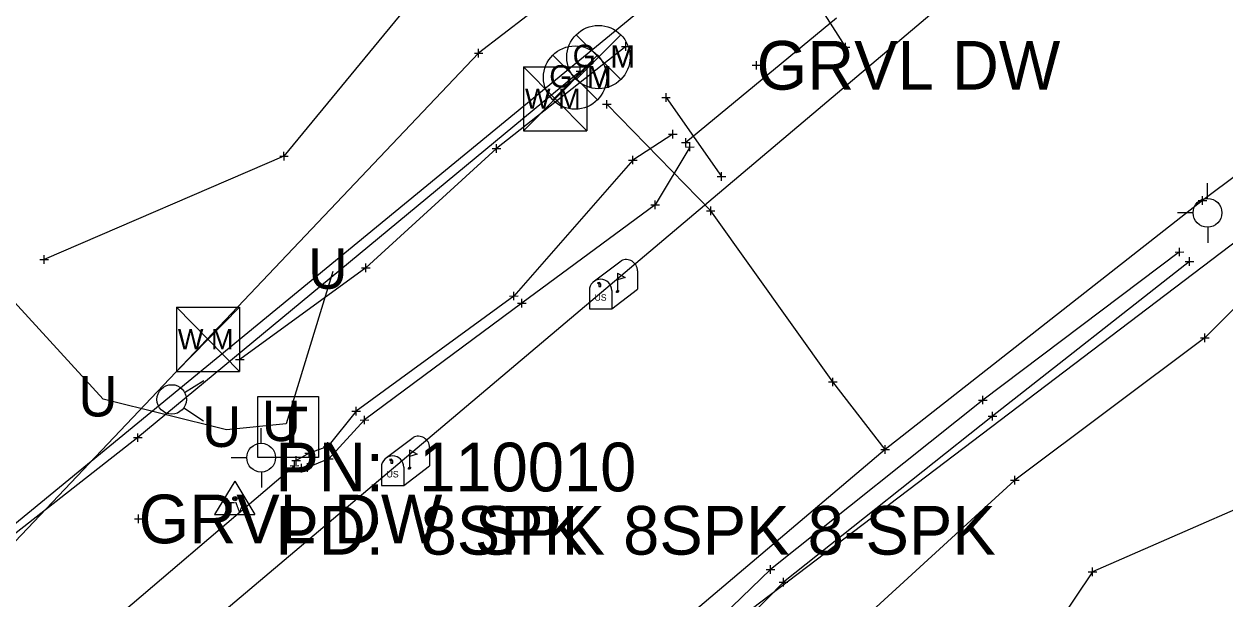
# Model space of a CAD drawing. Extents: x -1 to 1157254, y -1 to 2021979.
# Drawn here: x 1149538.4 to 1149716.1, y 2019086.6 to 2019171.7 of the extents above; entities that cross this region are included whole.
import ezdxf

# ---------------------------------------------------------------- set-up
doc = ezdxf.new("R2010")
doc.units = 0
for name, color, linetype in [('S_BREAKLINE', 7, 'Continuous'), ('S_BUILDING_ANNOT', 7, 'Continuous'), ('S_CAL_CORNER_ANNOT', 7, 'Continuous'), ('S_CATCH_BASIN', 7, 'Continuous'), ('S_CATCH_BASIN_ANNOT', 7, 'Continuous'), ('S_CONTOUR_ANNOT', 7, 'Continuous'), ('S_CONTOUR_MAJOR', 7, 'Continuous'), ('S_CONTOUR_MINOR', 7, 'Continuous'), ('S_CROSS_DRAIN', 7, 'Continuous'), ('S_CTL_TABLE', 7, 'Continuous'), ('S_DITCHLINE', 7, 'Continuous'), ('S_DRIVEWAY_ANNOT', 7, 'Continuous'), ('S_DROP_INLET', 7, 'Continuous'), ('S_DROP_INLET_ANNOT', 7, 'Continuous'), ('S_EDGE_BITUMINOUS_ANNOT', 7, 'Continuous'), ('S_ELECTRIC_UTILITIES_ANNOT', 7, 'Continuous'), ('S_GAS_UTILITIES_ANNOT', 7, 'Continuous'), ('S_GATE', 7, 'Continuous')]:
    doc.layers.add(name, color=color, linetype=linetype)

msp = doc.modelspace()

# ---------------------------------------------------------------- linework, layer by layer
at = {"layer": 'S_BREAKLINE'}
for p, q in [((1149569.58, 2019104.08), (1149566.58, 2019099.13)), ((1149569.59, 2019104.08), (1149566.58, 2019099.12)), ((1149569.58, 2019104.08), (1149572.53, 2019099.13)), ((1149569.59, 2019104.08), (1149572.54, 2019099.12)), ((1149566.58, 2019099.13), (1149572.53, 2019099.13)), ((1149566.58, 2019099.12), (1149572.54, 2019099.12))]:
    msp.add_line(p, q, dxfattribs=at)
for centre, radius in [((1149569.58, 2019101.47), 0.311), ((1149569.59, 2019101.47), 0.311), ((1149569.58, 2019101.47), 0.183), ((1149569.59, 2019101.47), 0.183), ((1149569.58, 2019101.47), 0.103), ((1149569.59, 2019101.47), 0.103)]:
    msp.add_circle(centre, radius, dxfattribs=at)
at = {"layer": 'S_BUILDING_ANNOT'}
for p, q in [((1149659.95, 2019167.62), (1149659.95, 2019168.89)), ((1149605.02, 2019167.39), (1149606.29, 2019167.39)), ((1149605.65, 2019166.75), (1149605.65, 2019168.02)), ((1149605.65, 2019167.39), (1149605.65, 2019167.39)), ((1149659.31, 2019168.25), (1149660.59, 2019168.26)), ((1149659.95, 2019168.25), (1149659.95, 2019168.25)), ((1149620.7, 2019164.09), (1149620.69, 2019165.36)), ((1149646.13, 2019165.58), (1149647.4, 2019165.58)), ((1149646.77, 2019164.94), (1149646.77, 2019166.21)), ((1149646.77, 2019165.58), (1149646.77, 2019165.58)), ((1149620.06, 2019164.72), (1149621.33, 2019164.72)), ((1149620.7, 2019164.72), (1149620.7, 2019164.72)), ((1149624.61, 2019159.17), (1149624.61, 2019160.44)), ((1149632.74, 2019160.8), (1149634.01, 2019160.8)), ((1149633.38, 2019160.17), (1149633.38, 2019161.44)), ((1149633.38, 2019160.8), (1149633.38, 2019160.8)), ((1149623.98, 2019159.81), (1149625.25, 2019159.81)), ((1149624.61, 2019159.81), (1149624.61, 2019159.81)), ((1149633.73, 2019155.4), (1149635.01, 2019155.4)), ((1149634.37, 2019154.76), (1149634.37, 2019156.04)), ((1149634.37, 2019155.4), (1149634.37, 2019155.4)), ((1149636.31, 2019153.55), (1149636.31, 2019154.82)), ((1149635.67, 2019154.18), (1149636.95, 2019154.18)), ((1149636.28, 2019153.49), (1149637.55, 2019153.5)), ((1149636.31, 2019154.18), (1149636.31, 2019154.18)), ((1149636.92, 2019152.86), (1149636.91, 2019154.13)), ((1149636.92, 2019153.49), (1149636.92, 2019153.49)), ((1149627.83, 2019151.56), (1149629.11, 2019151.56)), ((1149628.47, 2019150.93), (1149628.47, 2019152.2)), ((1149628.47, 2019151.56), (1149628.47, 2019151.56)), ((1149641.59, 2019148.49), (1149641.59, 2019149.76)), ((1149640.95, 2019149.12), (1149642.23, 2019149.12)), ((1149641.59, 2019149.12), (1149641.59, 2019149.12)), ((1149712.73, 2019144.96), (1149712.73, 2019146.23)), ((1149631.15, 2019144.93), (1149632.42, 2019144.93)), ((1149631.79, 2019144.29), (1149631.79, 2019145.56)), ((1149631.79, 2019144.93), (1149631.79, 2019144.93)), ((1149639.35, 2019144.07), (1149640.62, 2019144.07)), ((1149639.99, 2019143.43), (1149639.99, 2019144.7)), ((1149639.99, 2019144.07), (1149639.99, 2019144.07)), ((1149712.09, 2019145.6), (1149713.37, 2019145.6)), ((1149712.73, 2019145.6), (1149712.73, 2019145.6)), ((1149709.34, 2019137.33), (1149709.33, 2019138.6)), ((1149708.7, 2019137.96), (1149709.97, 2019137.97)), ((1149709.33, 2019137.97), (1149709.33, 2019137.97)), ((1149710.81, 2019135.93), (1149710.81, 2019137.21)), ((1149710.18, 2019136.57), (1149711.45, 2019136.57)), ((1149710.81, 2019136.57), (1149710.81, 2019136.57)), ((1149610.24, 2019131.45), (1149611.51, 2019131.46)), ((1149610.88, 2019130.82), (1149610.88, 2019132.09)), ((1149610.88, 2019131.45), (1149610.88, 2019131.45)), ((1149611.42, 2019130.4), (1149612.69, 2019130.4)), ((1149612.06, 2019129.76), (1149612.06, 2019131.04)), ((1149612.06, 2019130.4), (1149612.06, 2019130.4)), ((1149658.04, 2019118.09), (1149658.04, 2019119.36)), ((1149657.4, 2019118.73), (1149658.68, 2019118.73)), ((1149658.04, 2019118.73), (1149658.04, 2019118.73)), ((1149679.6, 2019116.06), (1149680.88, 2019116.06)), ((1149680.24, 2019115.43), (1149680.24, 2019116.7)), ((1149680.24, 2019116.06), (1149680.24, 2019116.06)), ((1149586.89, 2019114.4), (1149588.17, 2019114.4)), ((1149587.53, 2019113.77), (1149587.53, 2019115.04)), ((1149587.53, 2019114.4), (1149587.53, 2019114.4)), ((1149588.75, 2019112.47), (1149588.75, 2019113.74)), ((1149681.05, 2019113.68), (1149682.32, 2019113.68)), ((1149681.69, 2019113.04), (1149681.69, 2019114.31)), ((1149681.69, 2019113.68), (1149681.69, 2019113.68)), ((1149588.11, 2019113.1), (1149589.39, 2019113.11)), ((1149588.75, 2019113.11), (1149588.75, 2019113.11)), ((1149554.6, 2019110.5), (1149555.87, 2019110.5)), ((1149555.24, 2019109.86), (1149555.24, 2019111.13)), ((1149555.24, 2019110.5), (1149555.24, 2019110.5)), ((1149580.57, 2019107.57), (1149580.57, 2019108.84)), ((1149582.71, 2019109.18), (1149583.98, 2019109.18)), ((1149583.35, 2019108.55), (1149583.34, 2019109.82)), ((1149583.34, 2019109.18), (1149583.34, 2019109.18)), ((1149665.18, 2019108.75), (1149666.46, 2019108.75)), ((1149665.18, 2019108.74), (1149666.45, 2019108.74)), ((1149665.81, 2019108.1), (1149665.81, 2019109.38)), ((1149665.81, 2019108.74), (1149665.81, 2019108.74)), ((1149665.82, 2019108.11), (1149665.82, 2019109.39)), ((1149665.82, 2019108.75), (1149665.82, 2019108.75)), ((1149578, 2019107.11), (1149579.28, 2019107.12)), ((1149578.42, 2019105.72), (1149578.42, 2019106.99)), ((1149578.64, 2019106.48), (1149578.64, 2019107.75)), ((1149578.64, 2019107.12), (1149578.64, 2019107.12)), ((1149579.46, 2019105.36), (1149579.46, 2019106.63)), ((1149579.94, 2019108.21), (1149581.21, 2019108.21)), ((1149580.33, 2019105.45), (1149580.32, 2019106.73)), ((1149580.57, 2019108.21), (1149580.57, 2019108.21)), ((1149582.85, 2019107.36), (1149584.12, 2019107.37)), ((1149583.49, 2019106.73), (1149583.49, 2019108)), ((1149583.49, 2019107.37), (1149583.49, 2019107.37)), ((1149577.79, 2019106.35), (1149579.06, 2019106.36)), ((1149578.42, 2019106.35), (1149578.42, 2019106.35)), ((1149578.82, 2019105.99), (1149580.09, 2019106)), ((1149579.46, 2019106), (1149579.46, 2019106)), ((1149579.69, 2019106.09), (1149580.96, 2019106.09)), ((1149580.32, 2019106.09), (1149580.32, 2019106.09)), ((1149554.71, 2019098.47), (1149555.99, 2019098.48)), ((1149555.35, 2019097.84), (1149555.35, 2019099.11)), ((1149555.35, 2019098.47), (1149555.35, 2019098.47)), ((1149648.21, 2019091), (1149649.48, 2019091)), ((1149648.85, 2019090.36), (1149648.85, 2019091.63)), ((1149648.85, 2019091), (1149648.85, 2019091)), ((1149650.12, 2019089.12), (1149651.39, 2019089.13)), ((1149650.76, 2019088.49), (1149650.76, 2019089.76)), ((1149650.76, 2019089.12), (1149650.76, 2019089.12))]:
    msp.add_line(p, q, dxfattribs=at)
at = {"layer": 'S_CAL_CORNER_ANNOT'}
for p, q in [((1149620.07, 2019163.48), (1149626.69, 2019170.1)), ((1149620.07, 2019170.1), (1149626.69, 2019163.48)), ((1149616.61, 2019160.46), (1149623.22, 2019167.07)), ((1149616.61, 2019167.07), (1149623.22, 2019160.46))]:
    msp.add_line(p, q, dxfattribs=at)
for points in [[(1150682.05, 2019865.85), (1150601.54, 2019813.47), (1150510.58, 2019743.97), (1150405.28, 2019665.92), (1150310.69, 2019593.56), (1150188.92, 2019499.64), (1150039.45, 2019388.15), (1149962.15, 2019331.17), (1149944.63, 2019319.08), (1149774.15, 2019191.52), (1149712.73, 2019145.6), (1149665.81, 2019108.74), (1149605.46, 2019057.66), (1149527.46, 2018983.58), (1149450.12, 2018902.93), (1149278.32, 2018738.82), (1149257.2, 2018716.38), (1149237.23, 2018691.25), (1149165.09, 2018617.77), (1149125.26, 2018579.57), (1149069.5, 2018523.84), (1149012.03, 2018473.77), (1148938.88, 2018408.55)], [(1149620.7, 2019164.72), (1149555.24, 2019110.5), (1149529.43, 2019090.33)], [(1149665.82, 2019108.75), (1149658.04, 2019118.73), (1149639.99, 2019144.07), (1149624.61, 2019159.81)]]:
    msp.add_lwpolyline(points, dxfattribs=at)
for centre in [(1149623.38, 2019166.79), (1149619.92, 2019163.77)]:
    msp.add_circle(centre, 4.68, dxfattribs=at)
at = {"layer": 'S_CATCH_BASIN'}
for p, q in [((1149713.49, 2019145.87), (1149713.49, 2019148.12)), ((1149711.4, 2019143.74), (1149709.07, 2019143.74)), ((1149713.57, 2019139.32), (1149713.57, 2019141.65)), ((1149573.47, 2019109.65), (1149573.47, 2019111.9)), ((1149571.38, 2019107.52), (1149569.06, 2019107.52)), ((1149573.55, 2019103.11), (1149573.55, 2019105.43))]:
    msp.add_line(p, q, dxfattribs=at)
for centre in [(1149713.49, 2019143.76), (1149573.47, 2019107.54)]:
    msp.add_circle(centre, 2.13, dxfattribs=at)
at = {"layer": 'S_CATCH_BASIN_ANNOT'}
msp.add_lwpolyline([(1149572.98, 2019107.57), (1149572.98, 2019116.57), (1149581.97, 2019116.57), (1149581.97, 2019107.57)], close=True, dxfattribs=at)
at = {"layer": 'S_CONTOUR_ANNOT'}
for p, q in [((1149612.31, 2019165.37), (1149621.64, 2019165.37)), ((1149612.31, 2019165.37), (1149612.31, 2019155.88)), ((1149612.31, 2019165.37), (1149621.64, 2019155.88)), ((1149621.64, 2019165.37), (1149612.31, 2019155.88)), ((1149621.64, 2019165.37), (1149621.64, 2019155.88)), ((1149612.31, 2019155.88), (1149621.64, 2019155.88)), ((1149560.94, 2019129.78), (1149570.28, 2019129.78)), ((1149560.94, 2019129.78), (1149560.94, 2019120.29)), ((1149560.94, 2019129.78), (1149570.28, 2019120.29)), ((1149570.28, 2019129.78), (1149560.94, 2019120.29)), ((1149570.28, 2019129.78), (1149570.28, 2019120.29)), ((1149560.94, 2019120.29), (1149570.28, 2019120.29)), ((1149562.14, 2019117.2), (1149564.97, 2019118.93)), ((1149562.02, 2019114.89), (1149564.93, 2019112.97))]:
    msp.add_line(p, q, dxfattribs=at)
for points in [[(1149931.59, 2019393.98), (1149688.42, 2019230.92), (1149605.65, 2019167.39), (1149471.25, 2019025.78), (1149394.11, 2018934.21), (1149347.84, 2018899.68), (1149226.01, 2018779.47), (1149177.83, 2018729.86), (1148942.89, 2018495.75), (1148824.88, 2018414.4), (1148656.17, 2018321.62), (1148428.99, 2018204.95), (1148398.58, 2018185.48), (1148319.88, 2018123.12), (1148171.01, 2018007.64), (1148133.82, 2017978.13)], [(1149934.92, 2019374.11), (1149784.56, 2019258.12), (1149678.43, 2019178.13), (1149472.4, 2019004.16), (1149427, 2018951.04), (1149358.36, 2018900), (1149291.74, 2018823.41), (1149233.45, 2018767.69), (1149177.23, 2018710.91), (1149078.39, 2018616.37), (1148964.19, 2018499.8), (1148972, 2018491.15), (1148988.16, 2018467.17), (1149002.28, 2018452.45)]]:
    msp.add_lwpolyline(points, dxfattribs=at)
msp.add_circle((1149560.24, 2019116.15), 2.18, dxfattribs=at)
at = {"layer": 'S_CONTOUR_MINOR'}
msp.add_lwpolyline([(1149889.62, 2019387.25), (1149496.68, 2019064.62)], dxfattribs=at)
at = {"layer": 'S_CROSS_DRAIN'}
for p, q in [((1149622.59, 2019133.55), (1149626.72, 2019136.65)), ((1149629.15, 2019135.18), (1149629.15, 2019132.47)), ((1149626.2, 2019134.83), (1149626.2, 2019132.12)), ((1149622.04, 2019132.27), (1149622.04, 2019129.56)), ((1149625.36, 2019129.56), (1149629.15, 2019132.47)), ((1149625.36, 2019132.27), (1149625.36, 2019129.56)), ((1149622.04, 2019129.56), (1149625.36, 2019129.56)), ((1149591.82, 2019107.41), (1149595.95, 2019110.52)), ((1149595.43, 2019108.7), (1149595.43, 2019105.98)), ((1149598.38, 2019109.04), (1149598.38, 2019106.33)), ((1149591.27, 2019106.14), (1149591.27, 2019103.42)), ((1149594.59, 2019103.42), (1149598.38, 2019106.33)), ((1149594.59, 2019106.14), (1149594.59, 2019103.42)), ((1149591.27, 2019103.42), (1149594.59, 2019103.42))]:
    msp.add_line(p, q, dxfattribs=at)
for points in [[(1149623.22, 2019133.39), (1149623.44, 2019133.25), (1149623.44, 2019132.86), (1149623.75, 2019132.86), (1149623.75, 2019133.22), (1149623.55, 2019133.47), (1149623.22, 2019133.41)], [(1149626.2, 2019134.83), (1149627.31, 2019134.17), (1149626.2, 2019133.82)], [(1149595.43, 2019108.7), (1149596.54, 2019108.03), (1149595.43, 2019107.69)], [(1149592.45, 2019107.25), (1149592.67, 2019107.11), (1149592.67, 2019106.72), (1149592.98, 2019106.72), (1149592.98, 2019107.08), (1149592.78, 2019107.33), (1149592.45, 2019107.28)]]:
    msp.add_lwpolyline(points, dxfattribs=at)
for centre, end in [((1149627.49, 2019135.18), 117.5718), ((1149623.7, 2019132.27), 180), ((1149596.72, 2019109.04), 117.5718), ((1149592.93, 2019106.14), 180)]:
    msp.add_arc(centre, 1.66, 0, end, dxfattribs=at)
for centre in [(1149626.2, 2019132.12), (1149595.43, 2019105.98)]:
    msp.add_ellipse(centre, major_axis=(0.145, 0.132), ratio=0.564646, dxfattribs=at)
at = {"layer": 'S_CTL_TABLE'}
for p, q in [((1149627.43, 2019167.74), (1149627.43, 2019169.01)), ((1149626.79, 2019168.37), (1149628.06, 2019168.38)), ((1149627.43, 2019168.38), (1149627.43, 2019168.38)), ((1149576.86, 2019151.52), (1149576.85, 2019152.8)), ((1149607.67, 2019153.26), (1149608.94, 2019153.26)), ((1149608.31, 2019152.62), (1149608.3, 2019153.9)), ((1149608.3, 2019153.26), (1149608.3, 2019153.26)), ((1149576.22, 2019152.16), (1149577.49, 2019152.16)), ((1149576.85, 2019152.16), (1149576.85, 2019152.16)), ((1149540.75, 2019136.85), (1149542.02, 2019136.85)), ((1149541.39, 2019136.21), (1149541.39, 2019137.49)), ((1149541.39, 2019136.85), (1149541.39, 2019136.85)), ((1149588.33, 2019135.62), (1149589.61, 2019135.63)), ((1149588.97, 2019134.99), (1149588.97, 2019136.26)), ((1149588.97, 2019135.62), (1149588.97, 2019135.62)), ((1149712.47, 2019125.27), (1149713.74, 2019125.28)), ((1149713.11, 2019124.64), (1149713.1, 2019125.91)), ((1149713.11, 2019125.27), (1149713.11, 2019125.27)), ((1149570.34, 2019121.44), (1149570.33, 2019122.71)), ((1149569.7, 2019122.07), (1149570.97, 2019122.07)), ((1149570.33, 2019122.07), (1149570.33, 2019122.07)), ((1149684.98, 2019103.56), (1149684.98, 2019104.84)), ((1149684.35, 2019104.2), (1149685.62, 2019104.2)), ((1149684.98, 2019104.2), (1149684.98, 2019104.2)), ((1149695.82, 2019090.63), (1149697.1, 2019090.63)), ((1149696.46, 2019090), (1149696.46, 2019091.27)), ((1149696.46, 2019090.63), (1149696.46, 2019090.63))]:
    msp.add_line(p, q, dxfattribs=at)
at = {"layer": 'S_DITCHLINE'}
msp.add_lwpolyline([(1150340.68, 2019612.36), (1149611.97, 2019059.3)], dxfattribs=at)
at = {"layer": 'S_DRIVEWAY_ANNOT'}
for points in [[(1149634.37, 2019155.4), (1149628.47, 2019151.56), (1149610.88, 2019131.45), (1149587.53, 2019114.4), (1149583.34, 2019109.18), (1149580.57, 2019108.21), (1149578.64, 2019107.12)], [(1149636.92, 2019153.49), (1149631.79, 2019144.93), (1149612.06, 2019130.4), (1149588.75, 2019113.11), (1149583.49, 2019107.37), (1149580.32, 2019106.09), (1149579.46, 2019106)], [(1149709.33, 2019137.97), (1149680.24, 2019116.06), (1149648.85, 2019091), (1149628.92, 2019071.75), (1149614.32, 2019057.13), (1149611.04, 2019053.08)], [(1149710.81, 2019136.57), (1149681.69, 2019113.68), (1149650.76, 2019089.12), (1149630.93, 2019068.91), (1149616.84, 2019056), (1149614.52, 2019050.43)]]:
    msp.add_lwpolyline(points, dxfattribs=at)
at = {"layer": 'S_DROP_INLET'}
msp.add_lwpolyline([(1149584.08, 2019135.06), (1149577.18, 2019112.53), (1149568.36, 2019111.66), (1149550.08, 2019116.17), (1149529.52, 2019138.63)], dxfattribs=at)
at = {"layer": 'S_DROP_INLET_ANNOT'}
for points in [[(1149658.59, 2019172.54), (1149636.31, 2019154.18)], [(1149578.42, 2019106.35), (1149547.39, 2019079.89)]]:
    msp.add_lwpolyline(points, dxfattribs=at)
at = {"layer": 'S_EDGE_BITUMINOUS_ANNOT'}
for points in [[(1150098.65, 2019405.78), (1150070.21, 2019379.92), (1150053.34, 2019371.69), (1149964.9, 2019308.97), (1149935.2, 2019276.12), (1149902.7, 2019268.85), (1149887.31, 2019241.19), (1149873.58, 2019235.03), (1149841.75, 2019203.99), (1149814.28, 2019189.26), (1149796.69, 2019164.58), (1149760.44, 2019150.27), (1149732.83, 2019106.51), (1149696.46, 2019090.63), (1149668.72, 2019049.28), (1149655.8, 2019034.53)], [(1150022.94, 2019367.42), (1149964.57, 2019325.71), (1149928.47, 2019292.59), (1149899.27, 2019281.43), (1149874.7, 2019256.95), (1149856.33, 2019243.33), (1149830.41, 2019224.78), (1149802.41, 2019203), (1149780.2, 2019183.24), (1149750.6, 2019162.52), (1149713.11, 2019125.27), (1149684.98, 2019104.2), (1149645.14, 2019067.71), (1149630.42, 2019055.47)], [(1149620.02, 2019188.74), (1149597.36, 2019177.08), (1149576.85, 2019152.16), (1149541.39, 2019136.85)], [(1149627.43, 2019168.38), (1149608.3, 2019153.26), (1149588.97, 2019135.62), (1149570.33, 2019122.07)]]:
    msp.add_lwpolyline(points, dxfattribs=at)
at = {"layer": 'S_ELECTRIC_UTILITIES_ANNOT'}
for points in [[(1149654.16, 2019177.33), (1149659.95, 2019168.25)], [(1149633.38, 2019160.8), (1149641.59, 2019149.12)]]:
    msp.add_lwpolyline(points, dxfattribs=at)

# ---------------------------------------------------------------- texts
at = {"layer": 'S_BREAKLINE'}
for p in [(1149568.38, 2019099.46), (1149568.39, 2019099.46)]:
    msp.add_text('TV', height=1.499, dxfattribs=at).set_placement(p)
at = {"layer": 'S_CAL_CORNER_ANNOT'}
for s, p in [('G', (1149619.56, 2019165.33)), ('M', (1149625.13, 2019165.22)), ('G', (1149616.1, 2019162.3)), ('M', (1149621.66, 2019162.2))]:
    msp.add_text(s, height=3.3, dxfattribs=at).set_placement(p)
at = {"layer": 'S_CATCH_BASIN_ANNOT'}
msp.add_text('T', height=6, dxfattribs=at).set_placement((1149575.54, 2019109.07))
at = {"layer": 'S_CONTOUR_ANNOT'}
for p in [(1149612.51, 2019159.14), (1149561.15, 2019123.55)]:
    msp.add_text('W M', height=2.999, dxfattribs=at).set_placement(p)
at = {"layer": 'S_CONTOUR_MAJOR'}
for p in [(1149580.45, 2019132.51), (1149546.45, 2019113.63), (1149573.56, 2019109.99), (1149564.73, 2019109.12)]:
    msp.add_text('U', height=6, dxfattribs=at).set_placement(p)
at = {"layer": 'S_CROSS_DRAIN'}
for p in [(1149622.8, 2019130.75), (1149592.03, 2019104.61)]:
    msp.add_text('US', height=0.96, dxfattribs=at).set_placement(p)
at = {"layer": 'S_GAS_UTILITIES_ANNOT'}
for s, p in [('PN: ', (1149575.58, 2019102.55)), ('PN: ', (1149575.59, 2019102.55)), ('1100', (1149596.85, 2019102.55)), ('110010', (1149596.86, 2019102.55)), ('PD: ', (1149575.58, 2019093.19)), ('PD: ', (1149575.59, 2019093.19)), ('8 SPK 8SPK 8-SPK', (1149597.06, 2019093.19)), ('8SPK', (1149597.06, 2019093.19))]:
    msp.add_text(s, height=7.2, dxfattribs=at).set_placement(p)
at = {"layer": 'S_GATE'}
for p in [(1149646.77, 2019161.98), (1149555.35, 2019094.87)]:
    msp.add_text('GRVL DW', height=7.2, dxfattribs=at).set_placement(p)

doc.saveas('drawing.dxf')
